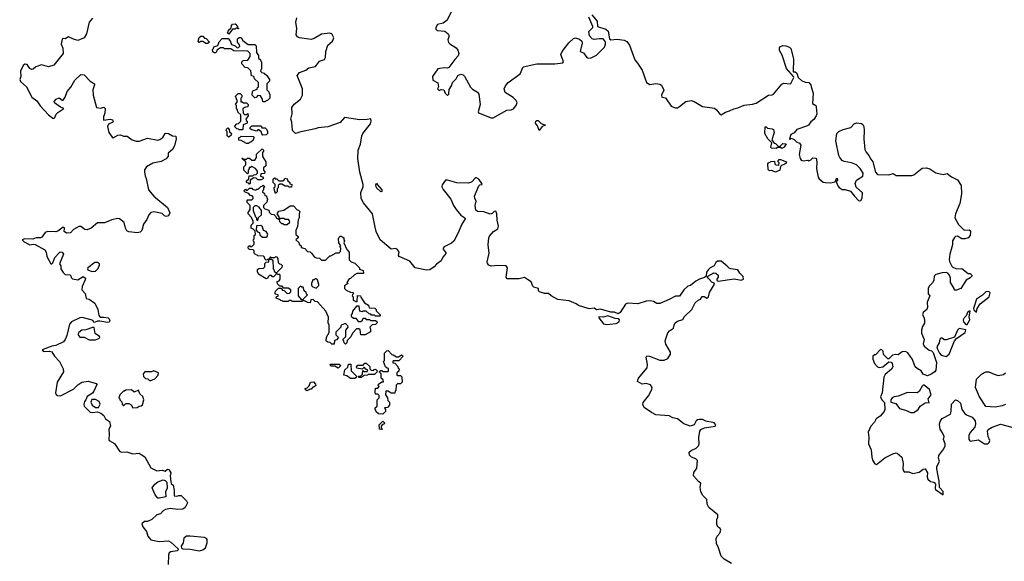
# Model space of a CAD drawing. Extents: x 2106670 to 2323771, y 35271 to 224896.
# Tile 336 of 419: x 2291507 to 2300963, y 135995 to 141200. Entities that reach past the tile are written whole.
import ezdxf

# ---------------------------------------------------------------- set-up
doc = ezdxf.new("R2010")
doc.units = 0

msp = doc.modelspace()

# ---------------------------------------------------------------- linework, layer by layer
at = {"layer": '0CON20XD'}
for points in [[(2292205.4, 141214.6), (2292175.5, 141175), (2292148.5, 141065), (2292125, 141024.4), (2292065, 140998.4), (2292023.6, 141013.6), (2291975, 141033.6), (2291945, 141016), (2291925, 141018.8), (2291915, 141011.9), (2291905.3, 140965), (2291922, 140925), (2291923.2, 140875), (2291835, 140762.5), (2291785, 140747.5), (2291715, 140766), (2291662.9, 140747.1), (2291635, 140722.9), (2291625, 140721.4), (2291605, 140732), (2291578.7, 140768.7), (2291555, 140771.4), (2291539.1, 140760.9), (2291514.4, 140705), (2291518.9, 140655), (2291506.9, 140625), (2291514.4, 140605), (2291573.5, 140555), (2291625, 140454), (2291671.2, 140421.2), (2291705, 140372), (2291785, 140286.7), (2291825, 140253.3), (2291835, 140251.2), (2291845, 140258.8), (2291858, 140292), (2291871.8, 140308.2), (2291930, 140345), (2291897.9, 140357.9), (2291842.3, 140402.3), (2291838.9, 140415), (2291857, 140437), (2291885, 140448.3), (2291915, 140426.7), (2291925, 140425.6), (2291944.6, 140455), (2291961.5, 140508.5), (2291998.9, 140551.1), (2292035, 140618.5), (2292095, 140672.9), (2292125, 140670.8), (2292185, 140609.2), (2292223.9, 140583.9), (2292226.7, 140575), (2292208, 140525), (2292213.1, 140475), (2292245, 140357.5), (2292285, 140350), (2292315, 140359.2), (2292327.8, 140347.8), (2292325, 140302.5), (2292311.1, 140265), (2292312.5, 140235), (2292375, 140242.5), (2292396.6, 140236.6), (2292405.6, 140225), (2292400, 140215), (2292360, 140195), (2292351.4, 140175), (2292364.2, 140115), (2292395, 140070), (2292405, 140066), (2292450.4, 140089.5), (2292473.6, 140093.6), (2292505, 140082), (2292540.3, 140080.3), (2292587.5, 140045), (2292625, 140032), (2292655, 140033.8), (2292735, 140061.2), (2292835, 140043.3), (2292853, 140047), (2292883, 140067), (2292902.5, 140105), (2292910.7, 140109.3), (2292935, 140107.5), (2292975, 140082.5), (2293005, 140080), (2293010, 140055), (2292993.9, 139986.1), (2292975, 139952.5), (2292933, 139917), (2292931.7, 139888.3), (2292915, 139862.5), (2292865, 139837.5), (2292785, 139820), (2292725, 139786.2), (2292704.2, 139755.8), (2292704.2, 139735), (2292710.7, 139700.7), (2292723.1, 139675), (2292744.5, 139564.5), (2292794.3, 139505), (2292926.7, 139395), (2292950, 139345), (2292937.5, 139315), (2292915, 139307.5), (2292897.5, 139315), (2292876.4, 139336.4), (2292795, 139352), (2292765, 139346.2), (2292748, 139325), (2292729.4, 139280.6), (2292694.6, 139235.4), (2292681.4, 139175), (2292665, 139157.5), (2292639.1, 139150.9), (2292555, 139161.1), (2292535, 139171.4), (2292522.2, 139195), (2292511.2, 139251.2), (2292465, 139285.7), (2292445, 139289.2), (2292393, 139277), (2292322.7, 139247.3), (2292255, 139246), (2292192.6, 139197.4), (2292155, 139181.9), (2292133.5, 139183.5), (2292095, 139210.8), (2292075, 139211.2), (2292025, 139182.9), (2291995, 139152.8), (2291955, 139147.3), (2291934.4, 139165), (2291938.8, 139195), (2291925, 139205.8), (2291873.8, 139166.2), (2291855, 139160), (2291774.1, 139165.9), (2291752.5, 139155), (2291719.3, 139110.7), (2291707, 139103), (2291665, 139103.3), (2291631.7, 139091.7), (2291555, 139092.5), (2291530, 139085), (2291550, 139065), (2291605, 139037.5), (2291635, 139043.3), (2291655, 139040), (2291747.7, 138987.7), (2291762.7, 138965), (2291768.1, 138925), (2291805, 138853.3), (2291815, 138852.5), (2291825, 138862.5), (2291844.3, 138915), (2291885, 138960.6), (2291895, 138967.8), (2291915.4, 138965.3), (2291927.5, 138945), (2291890, 138855), (2291901.2, 138835), (2291902.5, 138805), (2291925, 138770), (2291945, 138750), (2291988.3, 138748.3), (2291998.3, 138738.3), (2292001.7, 138721.7), (2292015, 138710), (2292065, 138700), (2292115, 138732.5), (2292140, 138715), (2292135, 138700), (2292107.5, 138635), (2292102.5, 138605), (2292135, 138570), (2292145, 138520), (2292175, 138512.5), (2292227.5, 138475), (2292258.8, 138415), (2292267.7, 138357.7), (2292280.8, 138340.8), (2292315, 138342), (2292355, 138333.3), (2292366.7, 138325), (2292372.5, 138305), (2292365, 138292.5), (2292350.7, 138289.3), (2292275, 138303.3), (2292255, 138303.3), (2292225, 138290), (2292208.3, 138308.3), (2292193.9, 138313.9), (2292108.3, 138338.3), (2292085, 138336.2), (2292004.4, 138295.6), (2291986.2, 138275), (2291958.6, 138165), (2291943.1, 138125), (2291927.5, 138105), (2291855, 138070), (2291815, 138062), (2291723.9, 138026.1), (2291735, 138011.2), (2291793, 138013), (2291815, 138007.5), (2291842.5, 137965), (2291888.8, 137915), (2291925.9, 137845.9), (2291926.7, 137815), (2291866.2, 137715), (2291850, 137615), (2291857, 137597), (2291869.3, 137589.3), (2291900, 137585), (2292025, 137648.8), (2292065, 137690), (2292104.2, 137715.8), (2292165, 137726.2), (2292240, 137705), (2292246.7, 137695), (2292220.4, 137629.5), (2292205, 137610), (2292155, 137577.5), (2292142.5, 137545), (2292129.3, 137530.7), (2292122.5, 137505), (2292127.5, 137485), (2292185, 137426.7), (2292205, 137423.3), (2292255, 137430), (2292285, 137420), (2292316.4, 137396.4), (2292332.5, 137365), (2292368.3, 137338.3), (2292380, 137295), (2292362.5, 137265), (2292367.5, 137215), (2292362.5, 137165), (2292367.5, 137155), (2292416.4, 137126.4), (2292465, 137052.5), (2292485, 137042.5), (2292535, 137046.7), (2292595, 137026.7), (2292655, 137032.5), (2292675, 137022.5), (2292708.3, 136998.3), (2292765, 136892.5), (2292823.6, 136863.6), (2292875, 136870), (2292905, 136860), (2292925, 136880), (2292938.3, 136878.3), (2292957.5, 136845), (2292952.5, 136815), (2292958.3, 136758.3), (2292963, 136743), (2292980, 136725), (2292990, 136675), (2292990, 136625), (2293015, 136620), (2293035, 136627.5), (2293057, 136627), (2293110, 136575), (2293117, 136557), (2293095, 136512.5), (2293073.9, 136496.1), (2293025, 136491.2), (2292955, 136502.5), (2292908.3, 136491.7), (2292885, 136480), (2292858.3, 136451.7), (2292825, 136440), (2292775, 136397.5), (2292735, 136377.5), (2292705, 136377.5), (2292680, 136355), (2292690, 136325), (2292725, 136280), (2292737.5, 136235), (2292765, 136200), (2292846.4, 136186.4), (2292935, 136190), (2292958.3, 136178.3), (2293030, 136115), (2293030, 136105), (2293020, 136095), (2292960, 136085), (2292943.3, 136075), (2292936.2, 136055), (2292933.3, 135965)], [(2294168.3, 140108.3), (2294155, 140107.5), (2294126.4, 140136.4), (2294121.4, 140215), (2294111.2, 140245), (2294124.5, 140294.4), (2294120, 140355), (2294142, 140388), (2294204.2, 140435), (2294221.4, 140475), (2294224.2, 140535), (2294172.5, 140665), (2294195, 140693.3), (2294255, 140716.2), (2294285, 140738.1), (2294349.1, 140750.9), (2294385, 140801.2), (2294435, 140816.7), (2294444, 140835), (2294446, 140895), (2294466.2, 140955), (2294510.8, 140995), (2294522.5, 141025), (2294505, 141063.3), (2294485, 141071.4), (2294405, 141060.9), (2294335, 141019.6), (2294305, 141011.1), (2294195, 141024.3), (2294175, 141034.2), (2294162, 141055), (2294167.1, 141115), (2294158.6, 141175), (2294169.2, 141219.2)], [(2295651.4, 141275), (2295612, 141195), (2295575, 141166.7), (2295520, 141155), (2295503.3, 141125), (2295505, 141110), (2295515, 141097.5), (2295589.3, 141089.3), (2295622.5, 141065), (2295630, 141045), (2295620, 141005), (2295625, 140980), (2295637, 140967), (2295699.7, 140929.7), (2295715.6, 140905.6), (2295724, 140875), (2295718.6, 140851.4), (2295685, 140816.7), (2295629.3, 140740.7), (2295615, 140732.5), (2295585, 140736.7), (2295523.9, 140726.1), (2295472.5, 140655), (2295475, 140620), (2295521.7, 140591.7), (2295530, 140555), (2295520, 140535), (2295535, 140520), (2295555, 140530), (2295580, 140525), (2295593, 140493), (2295615, 140470), (2295628, 140485), (2295630.7, 140529.3), (2295655.5, 140565), (2295663.3, 140596.7), (2295698.3, 140631.7), (2295715.5, 140664.5), (2295745, 140675.6), (2295765, 140670.6), (2295778, 140658), (2295835, 140552.9), (2295855, 140531.4), (2295903.4, 140503.4), (2295915.8, 140485), (2295930.8, 140385), (2295911.2, 140315), (2295914, 140304), (2296035, 140256.7), (2296055, 140258), (2296185, 140331.2), (2296226.1, 140333.9), (2296248.3, 140341.7), (2296276.1, 140373.9), (2296283.3, 140405), (2296273.3, 140425), (2296245, 140452.5), (2296170.7, 140500.7), (2296161.2, 140535), (2296174, 140565), (2296198.6, 140595), (2296315, 140680), (2296342.1, 140747.9), (2296473.6, 140776.4), (2296645, 140776.7), (2296722.5, 140785), (2296729.2, 140795), (2296727.1, 140805), (2296704.4, 140865), (2296716.2, 140893.8), (2296782.4, 140977.6), (2296825, 141020), (2296845, 141026.9), (2296882.8, 141012.8), (2296904.6, 140994.6), (2296908.8, 140975), (2296888.6, 140895), (2296920.4, 140880.4), (2296953.5, 140835), (2296965, 140828.9), (2296995, 140832), (2297045, 140860), (2297122.5, 140935), (2297132.5, 140965), (2297131.7, 140981.7), (2297127, 140997), (2297110, 141015), (2297075, 141017.5), (2297025, 141010), (2297005, 141016.7), (2296980, 141045), (2296972.5, 141085), (2297010, 141125), (2297012.5, 141135), (2296973.9, 141223.9)], [(2297001.2, 141245), (2297053.1, 141185), (2297057.5, 141135), (2297137.7, 141107.7), (2297158.3, 141088.3), (2297170, 141015), (2297185, 141007.5), (2297245, 141011.2), (2297313.6, 141003.6), (2297339.3, 140989.3), (2297363.9, 140953.9), (2297414.3, 140815), (2297440.5, 140780.5), (2297485.7, 140715.7), (2297526, 140595), (2297557.6, 140577.6), (2297615, 140586.4), (2297655, 140580.6), (2297671.7, 140571.7), (2297691.7, 140521.7), (2297672.1, 140475), (2297675, 140456.2), (2297707.7, 140447.6), (2297765, 140368.8), (2297801.7, 140351.7), (2297825, 140354.2), (2297845, 140364.2), (2297903.8, 140415), (2297955, 140422.5), (2297985, 140412.7), (2298065, 140365.5), (2298178.6, 140348.5), (2298198.6, 140335), (2298235, 140290), (2298245, 140286.7), (2298285, 140312), (2298325, 140322.5), (2298365, 140344), (2298405, 140353.1), (2298465, 140379.1), (2298545, 140388.2), (2298580.8, 140399.2), (2298699.5, 140475), (2298735, 140478.9), (2298745, 140485.2), (2298825, 140581.2), (2298845, 140590), (2298905, 140582.5), (2298913, 140587), (2298942.5, 140645), (2298940, 140655), (2298870.2, 140730.2), (2298828.1, 140858.1), (2298804.5, 140905), (2298805, 140928), (2298815, 140940.8), (2298835, 140950.6), (2298865, 140950), (2298900, 140935), (2298913, 140923), (2298937.7, 140825), (2298935, 140700), (2298955, 140697.5), (2298970, 140685), (2298982.5, 140645), (2299014.2, 140614.2), (2299050.3, 140600.3), (2299085.4, 140595.4), (2299105.5, 140575), (2299106.7, 140555), (2299126.9, 140495), (2299122.5, 140395), (2299152.5, 140375), (2299157.7, 140357.7), (2299162.5, 140295), (2299157.5, 140275), (2299135, 140240), (2299105, 140216.7), (2299082.6, 140187.4), (2299064.5, 140175.6), (2298970, 140145), (2298945, 140111.2), (2298912.5, 140095), (2298900, 140055), (2298905, 140050), (2298915, 140060), (2298945, 140048.6), (2298966.4, 140026.4), (2298995, 140012.7), (2299007.9, 139995), (2298992.5, 139905), (2299002, 139865), (2299011.2, 139851.2), (2299035.9, 139844.1), (2299075, 139850), (2299085, 139842.5), (2299105, 139852.5), (2299125, 139872.5), (2299155, 139867.5), (2299161.2, 139835), (2299158, 139765), (2299176.2, 139685), (2299185, 139671.2), (2299225, 139640), (2299245, 139633.8), (2299295, 139633.3), (2299338.3, 139641.7), (2299350, 139675), (2299358.3, 139678.3), (2299360, 139655), (2299351.7, 139648.3), (2299350, 139635), (2299363, 139603), (2299377, 139587), (2299405, 139567.5), (2299435, 139567.5), (2299485, 139553.3), (2299525, 139502.5), (2299563.6, 139463.6), (2299575, 139460), (2299586.4, 139463.6), (2299597.5, 139485), (2299600, 139535), (2299541.7, 139591.7), (2299530, 139625), (2299545, 139656.7), (2299603.3, 139695), (2299608, 139725), (2299580.3, 139770.3), (2299542, 139805), (2299495, 139823.1), (2299425, 139836.2), (2299405, 139846.7), (2299384.2, 139875), (2299374.2, 139895), (2299345.6, 140035), (2299354.3, 140105), (2299375, 140125.6), (2299415, 140144.3), (2299487.7, 140162.3), (2299522.3, 140197.7), (2299545, 140210), (2299592.3, 140202.3), (2299605, 140193.3), (2299614.2, 140174.2), (2299618.1, 140135), (2299613.1, 140055), (2299622.8, 139952.8), (2299635.5, 139925.5), (2299663.6, 139893.6), (2299680.3, 139860.3), (2299701.2, 139835), (2299726.2, 139735), (2299745, 139711.2), (2299855, 139710), (2299895, 139722.5), (2299923.8, 139703.8), (2300075, 139701.4), (2300095, 139707.5), (2300175, 139773.8), (2300215, 139775.8), (2300247.7, 139767.7), (2300305, 139727.5), (2300375, 139711.2), (2300415, 139723.3), (2300455, 139690), (2300515, 139660), (2300548, 139605), (2300553.3, 139525), (2300536.2, 139435), (2300495, 139332.5), (2300486.4, 139296.4), (2300521.7, 139231.7), (2300550, 139205), (2300578.3, 139178.3), (2300625, 139180), (2300632.5, 139175), (2300638.8, 139165), (2300636.2, 139125), (2300615, 139103.3), (2300585, 139092.5), (2300555, 139092.5), (2300515, 139120), (2300495, 139117.5), (2300485, 139107.5), (2300464, 139075), (2300464.2, 139035.8), (2300440, 138945), (2300433.8, 138895), (2300437, 138877), (2300463.3, 138823.3), (2300505, 138806.7), (2300555, 138807.5), (2300615, 138760), (2300635, 138760), (2300650, 138745), (2300650, 138735), (2300635, 138717.5), (2300596, 138695), (2300545, 138616.7), (2300505, 138600), (2300485, 138600), (2300482.5, 138615), (2300447.5, 138675), (2300447.5, 138715), (2300437.5, 138745), (2300420, 138765), (2300405, 138770), (2300365, 138767.5), (2300305, 138750), (2300290, 138735), (2300287.5, 138695), (2300277.5, 138675), (2300241.7, 138638.3), (2300233.3, 138615), (2300232.5, 138565), (2300247.5, 138545), (2300223.3, 138485), (2300226.1, 138433.9), (2300217.5, 138415), (2300184.2, 138385.8), (2300178.8, 138365), (2300192.5, 138335), (2300197.5, 138305), (2300197, 138283), (2300178.3, 138251.7), (2300167.5, 138215), (2300168.3, 138188.3), (2300193.3, 138125), (2300183.6, 138083.6), (2300193.6, 138063.6), (2300240, 138025), (2300265, 138017.5), (2300280.7, 138000.7), (2300313.3, 137905), (2300306.9, 137833.1), (2300295, 137815.6), (2300261.7, 137791.7)], [(2293515, 141060), (2293500, 141075), (2293508.3, 141081.7), (2293511.7, 141098.3), (2293538.3, 141121.7), (2293540, 141145), (2293551.7, 141158.3), (2293575, 141160), (2293600, 141135), (2293600, 141120), (2293608.3, 141118.3), (2293608.3, 141111.7), (2293601.7, 141111.7), (2293600, 141120), (2293585, 141120), (2293575, 141110), (2293551.7, 141108.3), (2293515, 141060)], [(2293315, 140970), (2293295, 140970), (2293265, 140990), (2293245, 140990), (2293231.7, 140981.7), (2293220, 140995), (2293231.7, 141028.3), (2293245, 141040), (2293265, 141040), (2293281.7, 141021.7), (2293298.3, 141018.3), (2293330, 140985), (2293315, 140970)], [(2293865, 140410), (2293841.7, 140411.7), (2293840, 140435), (2293818.3, 140468.3), (2293795, 140470), (2293778.3, 140451.7), (2293765, 140450), (2293740, 140475), (2293741.7, 140508.3), (2293751.7, 140518.3), (2293788.3, 140531.7), (2293791.7, 140548.3), (2293800, 140555), (2293800, 140595), (2293761.7, 140631.7), (2293758.3, 140648.3), (2293748.3, 140658.3), (2293731.7, 140661.7), (2293728.3, 140708.3), (2293698.3, 140738.3), (2293671.7, 140741.7), (2293640, 140775), (2293640, 140795), (2293651.7, 140808.3), (2293698.3, 140811.7), (2293720, 140845), (2293720, 140875), (2293698.3, 140898.3), (2293565, 140900), (2293535, 140920), (2293475, 140920), (2293465, 140930), (2293435, 140930), (2293401.7, 140908.3), (2293398.3, 140891.7), (2293388.3, 140881.7), (2293375, 140880), (2293361.7, 140891.7), (2293360, 140915), (2293368.3, 140921.7), (2293371.7, 140938.3), (2293408.3, 140951.7), (2293421.7, 140988.3), (2293451.7, 141018.3), (2293508.3, 141018.3), (2293528.3, 140998.3), (2293541.7, 140961.7), (2293575, 140950), (2293595, 140930), (2293608.3, 140931.7), (2293620, 140945), (2293618.3, 140958.3), (2293600, 140985), (2293600, 141015), (2293615, 141030), (2293635, 141030), (2293650, 141000), (2293701.7, 140961.7), (2293765, 140960), (2293778.3, 140948.3), (2293780, 140885), (2293800, 140855), (2293801.7, 140831.7), (2293820, 140815), (2293821.7, 140801.7), (2293830, 140795), (2293830, 140725), (2293821.7, 140718.3), (2293820, 140705), (2293831.7, 140691.7), (2293855, 140687.5), (2293880, 140665), (2293907.5, 140625), (2293905, 140610), (2293880, 140585), (2293880, 140525), (2293900, 140505), (2293901.7, 140491.7), (2293910, 140485), (2293910, 140445), (2293888.3, 140421.7), (2293875, 140420), (2293865, 140410)], [(2293645, 140140), (2293615, 140140), (2293608.3, 140148.3), (2293591.7, 140151.7), (2293570, 140175), (2293591.7, 140198.3), (2293608.3, 140201.7), (2293630, 140225), (2293630, 140285), (2293601.7, 140311.7), (2293600, 140335), (2293590, 140345), (2293590, 140375), (2293580, 140385), (2293600, 140415), (2293580, 140465), (2293605, 140490), (2293625, 140490), (2293640, 140475), (2293640, 140455), (2293630, 140445), (2293631.7, 140411.7), (2293645, 140410), (2293655, 140400), (2293685, 140400), (2293700, 140385), (2293698.3, 140361.7), (2293675, 140360), (2293650, 140345), (2293651.7, 140301.7), (2293665, 140290), (2293685, 140290), (2293698.3, 140298.3), (2293700, 140275), (2293680, 140245), (2293681.7, 140231.7), (2293690, 140225), (2293690, 140205), (2293651.7, 140188.3), (2293650, 140145), (2293645, 140140)], [(2298343.9, 135973.9), (2298273.9, 136013.9), (2298242.5, 136045), (2298217.5, 136125), (2298197.5, 136165), (2298196.7, 136215), (2298203.9, 136236.1), (2298232.5, 136265), (2298240, 136295), (2298235, 136310), (2298213.6, 136323.6), (2298202.5, 136345), (2298202.5, 136395), (2298211.7, 136418.3), (2298211.7, 136441.7), (2298125, 136513.3), (2298110, 136545), (2298105, 136590), (2298065, 136630), (2298047.5, 136665), (2298042.5, 136705), (2298047, 136747), (2298025, 136762.5), (2297977.5, 136815), (2297982.3, 136847.7), (2298009.3, 136890.7), (2298017.5, 136965), (2298000.7, 136980.7), (2297960, 136995), (2297940, 137015), (2297937.5, 137045), (2297955, 137060), (2298005, 137083.3), (2298026.7, 137105), (2298033.3, 137125), (2298029.2, 137185), (2298039.2, 137245), (2298048.8, 137261.2), (2298085, 137278), (2298185, 137293.3), (2298192.5, 137305), (2298177.5, 137325), (2298165, 137330), (2298095, 137341.2), (2298065, 137356.2), (2298035, 137358.8), (2298015, 137353.3), (2298005, 137343.3), (2297983.3, 137305), (2297945, 137293.8), (2297885, 137316), (2297823.9, 137363.9), (2297780, 137375), (2297745, 137392.5), (2297615, 137403.3), (2297575, 137423.8), (2297505, 137472.5), (2297491.7, 137501.7), (2297495, 137520), (2297546.1, 137583.9), (2297577.5, 137645), (2297580, 137665), (2297565, 137690), (2297525, 137702.5), (2297485, 137697.5), (2297441.7, 137721.7), (2297442.5, 137735), (2297451.2, 137755), (2297532.2, 137855), (2297536.9, 137885), (2297523.8, 137955), (2297531.2, 137968.8), (2297555, 137966.2), (2297655, 137927.1), (2297695, 137929.2), (2297732.5, 137945), (2297756.2, 137985), (2297756.7, 138005), (2297712.1, 138082.1), (2297706.2, 138115), (2297730.3, 138189.7), (2297748.9, 138211.1), (2297787.5, 138235), (2297791.2, 138265), (2297801.2, 138285), (2297825, 138303.3), (2297875, 138320), (2297893, 138347), (2297963.3, 138415), (2297995, 138480), (2298023.3, 138505), (2298045.8, 138514.2), (2298061.8, 138538.2), (2298080, 138540), (2298105, 138523.3), (2298123.6, 138536.4), (2298132, 138578), (2298178.3, 138658.3), (2298176.7, 138666.7), (2298155, 138676.2), (2298121.7, 138711.7), (2298112.5, 138725), (2298116.7, 138735), (2298173.6, 138766.4), (2298191.2, 138765), (2298215.7, 138745), (2298215.8, 138724.2), (2298202.5, 138705), (2298203.6, 138693.6), (2298215, 138687.5), (2298368.3, 138708.3), (2298435, 138696.7), (2298457.5, 138705), (2298455, 138732.5), (2298422.7, 138762.7), (2298405, 138797.5), (2298335.9, 138805.9), (2298321.2, 138811.2), (2298300.8, 138830.8), (2298245, 138880), (2298210, 138880), (2298194.2, 138865.8), (2298176.7, 138835), (2298137.5, 138815), (2298121.2, 138798.8), (2298103.8, 138775), (2298100, 138735), (2298085, 138723.3), (2298035, 138707.5), (2298001.7, 138688.3), (2297950, 138645), (2297925, 138640), (2297885, 138602.5), (2297845, 138542.5), (2297805, 138542.5), (2297745, 138510), (2297655, 138472.5), (2297625, 138472.5), (2297595, 138490), (2297565, 138496.7), (2297525, 138493.3), (2297445, 138470), (2297345, 138476.7), (2297324.1, 138465.9), (2297273.6, 138386.4), (2297255, 138374), (2297219.7, 138389.7), (2297185, 138388), (2297085, 138417.5), (2297045, 138410), (2297025, 138426.7), (2296975, 138420), (2296875, 138453.8), (2296850.7, 138470.7), (2296785, 138497.5), (2296675, 138510), (2296610, 138545), (2296585, 138567.5), (2296547, 138567), (2296500, 138585), (2296490, 138595), (2296490, 138615), (2296445, 138630), (2296435, 138640), (2296419.3, 138679.3), (2296383.6, 138703.6), (2296355, 138722.5), (2296305, 138710), (2296188.3, 138708.3), (2296177.5, 138725), (2296191.2, 138815), (2296177.5, 138835), (2296095, 138837.5), (2296035, 138832), (2296011.2, 138841.2), (2295998.3, 138858.3), (2295996.4, 138873.6), (2296014.2, 138955), (2296006, 139035), (2296013.3, 139105), (2296019.3, 139120.7), (2296056.1, 139163.9), (2296099.3, 139190.7), (2296106.7, 139215), (2296093.9, 139273.9), (2296090, 139335), (2296080, 139360), (2296065, 139357.5), (2296043.6, 139336.4), (2296025, 139331.2), (2295965, 139353.8), (2295905, 139356.7), (2295888.3, 139368.3), (2295881.2, 139415), (2295890.8, 139455), (2295876.9, 139485), (2295875.6, 139505), (2295915, 139603.8), (2295925, 139612), (2295947.5, 139615), (2295946.2, 139625), (2295915, 139667.5), (2295895, 139680), (2295885, 139678.8), (2295845, 139638.8), (2295815, 139629.2), (2295705, 139632), (2295615, 139658.8), (2295595, 139656.2), (2295563.9, 139613.9), (2295561.2, 139595), (2295575, 139567.5), (2295648.8, 139475), (2295674.2, 139415), (2295698.6, 139375), (2295745, 139320.8), (2295781.2, 139295), (2295784, 139285), (2295754, 139236), (2295714.6, 139145), (2295675, 139072.9), (2295655, 139051.1), (2295583.6, 139016.4), (2295573.3, 139005), (2295573.3, 138995), (2295601.2, 138955), (2295572, 138918), (2295555, 138883.3), (2295508.3, 138851.7), (2295486.8, 138823.2), (2295445, 138796), (2295415, 138792.9), (2295305, 138816.7), (2295255, 138880), (2295150, 138925), (2295146.2, 138935), (2295151.1, 138965), (2295135, 138990), (2295115, 139000.8), (2295075, 138994), (2294968, 139085), (2294930, 139165), (2294922, 139205), (2294895, 139332.5), (2294809.6, 139439.5), (2294785, 139480), (2294781.7, 139538.3), (2294806.2, 139595), (2294806.2, 139615), (2294774.1, 139734.1), (2294754.4, 139865.6), (2294757.1, 139945), (2294780, 140005), (2294792, 140085), (2294801.4, 140105), (2294875, 140197.5), (2294883.3, 140225), (2294878.3, 140248.3), (2294845, 140240.8), (2294775, 140238), (2294625, 140258.8), (2294585, 140210.8), (2294465, 140170), (2294375, 140162), (2294345, 140150.8), (2294195, 140120), (2294168.3, 140108.3)], [(2293515, 140070), (2293500, 140085), (2293500, 140125), (2293490, 140135), (2293491.7, 140148.3), (2293505, 140160), (2293520, 140145), (2293521.7, 140121.7), (2293540, 140105), (2293538.3, 140091.7), (2293515, 140070)], [(2293841.7, 140091.7), (2293831.7, 140101.7), (2293828.3, 140118.3), (2293805, 140140), (2293795, 140140), (2293785, 140130), (2293735, 140140), (2293721.7, 140151.7), (2293720, 140165), (2293735, 140180), (2293825, 140180), (2293831.7, 140161.7), (2293865, 140160), (2293877, 140147), (2293886.7, 140125), (2293887.5, 140105), (2293875, 140092.5), (2293841.7, 140091.7)], [(2296495, 140136), (2296478.7, 140178.7), (2296460, 140205), (2296464.3, 140225), (2296475, 140232), (2296485, 140231.2), (2296515, 140201.2), (2296556.7, 140185), (2296525, 140174.2), (2296495, 140136)], [(2298773, 139963), (2298723.6, 139963.6), (2298720, 139975), (2298730, 140015), (2298692.5, 140055), (2298663.3, 140105), (2298665, 140170), (2298675, 140170), (2298688.3, 140158.3), (2298735, 140152.5), (2298747.5, 140145), (2298752.5, 140115), (2298730, 140045), (2298751.7, 140011.7), (2298765, 140010), (2298795, 139980), (2298808.3, 139981.7), (2298835, 140010), (2298868.3, 140008.3), (2298847.5, 139975), (2298825, 139963.3), (2298815, 139970), (2298785, 139970), (2298773, 139963)], [(2293705, 140010), (2293685, 140010), (2293635, 140040), (2293611.7, 140041.7), (2293611.7, 140068.3), (2293625, 140070), (2293635, 140080), (2293748.3, 140078.3), (2293760, 140065), (2293751.7, 140058.3), (2293748.3, 140041.7), (2293728.3, 140021.7), (2293715, 140020), (2293705, 140010)], [(2293715, 139620), (2293708.3, 139628.3), (2293691.7, 139631.7), (2293681.7, 139648.3), (2293708.3, 139671.7), (2293711.7, 139698.3), (2293745, 139700), (2293755, 139710), (2293778.3, 139711.7), (2293790, 139725), (2293790, 139745), (2293770, 139770), (2293735, 139790), (2293725, 139780), (2293711.7, 139778.3), (2293710, 139765), (2293700, 139755), (2293700, 139725), (2293695, 139720), (2293660, 139755), (2293660, 139785), (2293680, 139805), (2293680, 139835), (2293640, 139865), (2293645, 139870), (2293650, 139860), (2293685, 139860), (2293695, 139870), (2293715, 139870), (2293735, 139850), (2293765, 139850), (2293780, 139875), (2293781.7, 139908.3), (2293835, 139960), (2293850, 139945), (2293850, 139935), (2293840, 139925), (2293840, 139885), (2293870, 139835), (2293870, 139795), (2293850, 139775), (2293850, 139755), (2293860, 139745), (2293858.3, 139721.7), (2293821.7, 139718.3), (2293820, 139695), (2293838.3, 139688.3), (2293850, 139675), (2293825, 139660), (2293795, 139660), (2293778.3, 139678.3), (2293755, 139680), (2293721.7, 139658.3), (2293720, 139625), (2293715, 139620)], [(2298765, 139733.3), (2298729.3, 139749.3), (2298708.3, 139748.3), (2298695, 139760), (2298692.5, 139815), (2298700, 139825), (2298725, 139837.5), (2298755, 139840), (2298760, 139815), (2298770, 139805), (2298797.5, 139802.5), (2298800, 139825), (2298790, 139835), (2298790, 139845), (2298800, 139855), (2298815, 139856.7), (2298870, 139835), (2298868.3, 139821.7), (2298855, 139810), (2298821.7, 139798.3), (2298812.5, 139787.5), (2298807.5, 139755), (2298765, 139733.3)], [(2293965, 139530), (2293950, 139575), (2293951.7, 139588.3), (2293960, 139595), (2293960, 139615), (2293940, 139635), (2293941.7, 139668.3), (2293955, 139680), (2293961.7, 139671.7), (2293975, 139670), (2293995, 139650), (2294035, 139650), (2294048.3, 139661.7), (2294051.7, 139678.3), (2294075, 139670), (2294081.7, 139651.7), (2294100, 139635), (2294101.7, 139621.7), (2294120, 139615), (2294118.3, 139591.7), (2294095, 139590), (2294085, 139600), (2294055, 139600), (2294025, 139620), (2294005, 139620), (2293990, 139605), (2293990, 139585), (2293980, 139575), (2293980, 139545), (2293965, 139530)], [(2294635, 138080), (2294623, 138093), (2294620, 138115), (2294610, 138125), (2294640, 138155), (2294640, 138215), (2294660, 138245), (2294658.3, 138258.3), (2294635, 138280), (2294601.7, 138268.3), (2294591.7, 138258.3), (2294590, 138245), (2294541.7, 138198.3), (2294541.7, 138171.7), (2294570, 138145), (2294548.3, 138121.7), (2294531.7, 138118.3), (2294528.3, 138081.7), (2294505, 138080), (2294488.3, 138098.3), (2294465, 138100), (2294450, 138115), (2294455, 138150), (2294480, 138195), (2294480, 138265), (2294470, 138285), (2294471.7, 138341.7), (2294448.3, 138398.3), (2294368.3, 138488.3), (2294345, 138490), (2294325, 138510), (2294301.7, 138508.3), (2294295, 138480), (2294273, 138483), (2294235, 138500), (2294215, 138492.5), (2294165, 138490), (2294125, 138490), (2294115, 138500), (2294095, 138500), (2294085, 138490), (2294035, 138490), (2294028.3, 138498.3), (2294015, 138500), (2294008.3, 138508.3), (2293970, 138525), (2293971.7, 138538.3), (2293988.3, 138541.7), (2293990, 138555), (2293961.7, 138561.7), (2293960, 138575), (2293965, 138590), (2293991.7, 138618.3), (2294018.3, 138618.3), (2294031.7, 138601.7), (2294048.3, 138598.3), (2294075, 138570), (2294098.3, 138571.7), (2294110, 138585), (2294110, 138605), (2294085, 138620), (2294045, 138620), (2294028.3, 138638.3), (2294005, 138640), (2293981.7, 138661.7), (2293980, 138685), (2293998.3, 138691.7), (2294010, 138705), (2294010, 138745), (2294005, 138750), (2293985, 138750), (2293975, 138760), (2293945, 138730), (2293935, 138730), (2293925, 138740), (2293905, 138740), (2293891.7, 138728.3), (2293888.3, 138711.7), (2293875, 138710), (2293800, 138755), (2293798.3, 138768.3), (2293790, 138775), (2293791.7, 138798.3), (2293805, 138810), (2293848.3, 138811.7), (2293860, 138825), (2293861.7, 138858.3), (2293875, 138870), (2293898.3, 138871.7), (2293900, 138900), (2293875, 138890), (2293861.7, 138901.7), (2293858.3, 138918.3), (2293848.3, 138928.3), (2293795, 138930), (2293788.3, 138938.3), (2293771.7, 138941.7), (2293760, 138955), (2293758.3, 138978.3), (2293748.3, 138988.3), (2293715, 138990), (2293700, 139005), (2293701.7, 139018.3), (2293715, 139030), (2293721.7, 139021.7), (2293735, 139020), (2293758.3, 139041.7), (2293760, 139065), (2293751.7, 139071.7), (2293750, 139085), (2293760, 139095), (2293760, 139125), (2293770, 139135), (2293768.3, 139168.3), (2293748.3, 139188.3), (2293730, 139195), (2293730, 139225), (2293750, 139245), (2293750, 139265), (2293731.7, 139298.3), (2293700, 139335), (2293701.7, 139348.3), (2293720, 139375), (2293720, 139415), (2293693, 139443), (2293690, 139465), (2293695, 139470), (2293735, 139470), (2293748.3, 139481.7), (2293750, 139495), (2293738.3, 139508.3), (2293721.7, 139511.7), (2293708.3, 139528.3), (2293671.7, 139541.7), (2293660, 139555), (2293675, 139570), (2293681.7, 139561.7), (2293695, 139560), (2293715, 139580), (2293735, 139580), (2293741.7, 139571.7), (2293775, 139560), (2293785, 139570), (2293798.3, 139571.7), (2293821.7, 139598.3), (2293835, 139600), (2293845, 139610), (2293860, 139595), (2293850, 139585), (2293850, 139565), (2293841.7, 139558.3), (2293840, 139545), (2293858.3, 139528.3), (2293861.7, 139511.7), (2293878.3, 139508.3), (2293880, 139485), (2293887.5, 139475), (2293880, 139445), (2293850, 139415), (2293850, 139395), (2293861.7, 139381.7), (2293898.3, 139368.3), (2293901.7, 139351.7), (2293921.7, 139331.7), (2293948.3, 139328.3), (2293968.3, 139308.3), (2293971.7, 139291.7), (2294000, 139280), (2294000, 139305), (2293980, 139335), (2293995, 139360), (2294045, 139370), (2294105, 139410), (2294135, 139410), (2294171.7, 139371.7), (2294185, 139370), (2294197, 139357), (2294190, 139335), (2294190, 139295), (2294180, 139275), (2294176.4, 139213.6), (2294160, 139175), (2294160, 139135), (2294180, 139115), (2294180, 139105), (2294160, 139085), (2294188.3, 139058.3), (2294191.7, 139041.7), (2294210, 139025), (2294211.7, 139011.7), (2294245, 139000), (2294271.7, 138971.7), (2294295, 138967.5), (2294313, 138953), (2294335, 138920), (2294355, 138910), (2294387, 138907), (2294405, 138890), (2294445, 138890), (2294485, 138930), (2294495, 138930), (2294545, 138960), (2294575, 138960), (2294588.3, 138971.7), (2294590, 139005), (2294582.5, 139015), (2294590, 139025), (2294572.5, 139055), (2294570, 139095), (2294575, 139110), (2294585, 139120), (2294595, 139120), (2294620, 139105), (2294620, 139085), (2294627.5, 139075), (2294620, 139055), (2294650, 138990), (2294670, 138965), (2294671.7, 138891.7), (2294691.7, 138871.7), (2294725, 138860), (2294740, 138845), (2294770, 138815), (2294771.7, 138801.7), (2294805, 138790), (2294810, 138765), (2294805, 138760), (2294745, 138760), (2294721.7, 138748.3), (2294685, 138712.5), (2294671.7, 138708.3), (2294650, 138675), (2294657, 138667), (2294655, 138660), (2294627.5, 138642.5), (2294627.5, 138615), (2294641.7, 138601.7), (2294685, 138580), (2294708.3, 138578.3), (2294710, 138565), (2294701.7, 138558.3), (2294700, 138545), (2294710, 138535), (2294710, 138505), (2294715, 138500), (2294735, 138490), (2294748.3, 138491.7), (2294751.7, 138548.3), (2294780, 138545), (2294781.7, 138531.7), (2294820, 138480), (2294857.5, 138455), (2294861.7, 138431.7), (2294918.3, 138428.3), (2294930, 138415), (2294931.7, 138401.7), (2294970, 138365), (2294970, 138355), (2294965, 138350), (2294925, 138350), (2294915, 138360), (2294885, 138360), (2294878.3, 138368.3), (2294861.7, 138371.7), (2294835, 138400), (2294805, 138400), (2294795, 138392.5), (2294775, 138400), (2294768.3, 138448.3), (2294741.7, 138448.3), (2294701.7, 138398.3), (2294700, 138375), (2294690, 138365), (2294691.7, 138351.7), (2294711.7, 138331.7), (2294735, 138330), (2294758.3, 138298.3), (2294781.7, 138298.3), (2294798.3, 138311.7), (2294805, 138330), (2294825, 138330), (2294835, 138320), (2294865, 138320), (2294875, 138310), (2294925, 138310), (2294938.3, 138298.3), (2294940, 138285), (2294925, 138270), (2294891.7, 138268.3), (2294870, 138245), (2294877.5, 138225), (2294875, 138200), (2294825, 138172.5), (2294781.7, 138171.7), (2294778.3, 138218.3), (2294765, 138230), (2294741.7, 138228.3), (2294701.7, 138188.3), (2294688.3, 138151.7), (2294651.7, 138118.3), (2294650, 138095), (2294635, 138080)], [(2294975, 139545.8), (2294934.6, 139585), (2294927.3, 139612.7), (2294935, 139630), (2294942.2, 139612.2), (2294985.5, 139565), (2294985, 139547.5), (2294975, 139545.8)], [(2293795, 139270), (2293801.7, 139298.3), (2293830, 139325), (2293830, 139365), (2293808.3, 139398.3), (2293785, 139410), (2293765, 139410), (2293750, 139395), (2293750, 139365), (2293770, 139305), (2293780, 139295), (2293780, 139275), (2293795, 139270)], [(2293838.3, 139108.3), (2293875, 139110), (2293884, 139116), (2293888.8, 139138.8), (2293873.6, 139163.6), (2293850, 139175), (2293840, 139210), (2293821.7, 139221.7), (2293781.7, 139218.3), (2293778.3, 139178.3), (2293791.7, 139161.7), (2293810, 139155), (2293811.7, 139131.7), (2293838.3, 139108.3)], [(2294075, 139230), (2294100, 139255), (2294098.3, 139268.3), (2294088.3, 139278.3), (2294055, 139280), (2294045, 139290), (2294015, 139290), (2294000, 139280), (2294001.7, 139261.7), (2294021.7, 139241.7), (2294035, 139240), (2294045, 139230), (2294075, 139230)], [(2293975, 138770), (2294028.3, 138821.7), (2294030, 138835), (2294018.3, 138848.3), (2294005, 138850), (2293991.7, 138861.7), (2293990, 138905), (2293978.3, 138918.3), (2293965, 138920), (2293955, 138910), (2293925, 138910), (2293915, 138920), (2293900, 138900), (2293925, 138900), (2293938.3, 138888.3), (2293940, 138805), (2293948.3, 138798.3), (2293951.7, 138781.7), (2293961.7, 138771.7), (2293975, 138770)], [(2292198.8, 138778.8), (2292235, 138784.2), (2292260.4, 138809.6), (2292274.4, 138845), (2292272.9, 138855), (2292255, 138867.8), (2292230, 138865), (2292162.5, 138815), (2292157.5, 138805), (2292160, 138795), (2292198.8, 138778.8)], [(2294225, 138510), (2294270, 138555), (2294261.7, 138561.7), (2294258.3, 138578.3), (2294240, 138595), (2294228.3, 138628.3), (2294215, 138630), (2294205, 138640), (2294180, 138615), (2294180, 138545), (2294211.7, 138511.7), (2294225, 138510)], [(2294355, 138620), (2294380, 138645), (2294380, 138655), (2294368.3, 138698.3), (2294358.3, 138708.3), (2294345, 138710), (2294335, 138700), (2294321.7, 138698.3), (2294310, 138665), (2294310, 138645), (2294321.7, 138631.7), (2294355, 138620)], [(2300695, 138390), (2300703.3, 138425), (2300730, 138470), (2300818.8, 138535), (2300826.2, 138575), (2300816.1, 138586.1), (2300785, 138583.3), (2300755, 138553.3), (2300695, 138512.5), (2300666.7, 138425), (2300670.7, 138410.7), (2300695, 138390)], [(2297145, 138270), (2297175, 138274.2), (2297235, 138281.2), (2297263.3, 138295), (2297266, 138315), (2297255, 138324), (2297225, 138328.6), (2297155, 138353.8), (2297115, 138340), (2297070, 138345), (2297070, 138335), (2297115, 138276.2), (2297145, 138270)], [(2300605, 138270), (2300632.5, 138315), (2300625.8, 138345.8), (2300635, 138397.5), (2300625, 138397.5), (2300610, 138385), (2300597, 138353), (2300577.5, 138335), (2300567.5, 138315), (2300570, 138295), (2300595, 138270), (2300605, 138270)], [(2292235, 138122), (2292267.5, 138135), (2292277.5, 138145), (2292272.5, 138155), (2292232.5, 138185), (2292221.7, 138241.7), (2292205, 138242.5), (2292141.7, 138218.3), (2292105, 138217.5), (2292073.3, 138195), (2292066.7, 138175), (2292085, 138150), (2292125, 138147.5), (2292174.1, 138124.1), (2292235, 138122)], [(2300405, 137962), (2300435, 137986.2), (2300485, 138112.5), (2300503.3, 138136.7), (2300586.7, 138195), (2300595, 138220), (2300528.3, 138231.7), (2300513, 138217), (2300485, 138150), (2300405, 138122.5), (2300385, 138122.5), (2300365, 138140), (2300355, 138140), (2300345, 138130), (2300337.5, 138095), (2300313.9, 138056.1), (2300320, 138035), (2300340, 137995), (2300357, 137977), (2300405, 137962)], [(2294995, 137410), (2294951.7, 137411.7), (2294931.7, 137431.7), (2294928.3, 137448.3), (2294920, 137455), (2294921.7, 137468.3), (2294940, 137485), (2294940, 137545), (2294960, 137565), (2294958.3, 137588.3), (2294945, 137600), (2294925, 137600), (2294920, 137625), (2294925, 137660), (2294945, 137660), (2294960, 137675), (2294950, 137685), (2294951.7, 137698.3), (2294985, 137720), (2295000, 137720), (2294998.3, 137738.3), (2294980, 137755), (2294980, 137795), (2294961.7, 137811.7), (2294961.7, 137818.3), (2294975, 137830), (2294985, 137830), (2294995, 137820), (2295045, 137820), (2295050, 137825), (2295048.3, 137848.3), (2295035, 137850), (2295020, 137865), (2295000, 137915), (2295010, 137925), (2295010, 137995), (2295031.7, 138018.3), (2295045, 138020), (2295081.7, 137981.7), (2295095, 137980), (2295125, 137960), (2295145, 137960), (2295175, 137980), (2295190, 137965), (2295148.3, 137921.7), (2295095, 137920), (2295090, 137915), (2295091.7, 137901.7), (2295108.3, 137898.3), (2295138.3, 137868.3), (2295141.7, 137851.7), (2295150, 137845), (2295148.3, 137821.7), (2295130, 137805), (2295130, 137785), (2295135, 137780), (2295165, 137780), (2295178.3, 137768.3), (2295180, 137715), (2295165, 137700), (2295135, 137700), (2295121.7, 137688.3), (2295120, 137635), (2295111.7, 137628.3), (2295108.3, 137611.7), (2295075, 137610), (2295045, 137630), (2295021.7, 137628.3), (2295020, 137595), (2295040, 137565), (2295041.7, 137541.7), (2295060, 137525), (2295060, 137495), (2295038.3, 137471.7), (2295011.7, 137468.3), (2295020, 137455), (2295020, 137435), (2294995, 137410)], [(2300261.7, 137791.7), (2300225, 137777.5), (2300183.8, 137793.8), (2300164.5, 137824.5), (2300125, 137847.5), (2300107.1, 137865), (2300080, 137935), (2300035, 137997.5), (2300015, 138010), (2299982.3, 138007.7), (2299945, 137980), (2299917, 137983), (2299890, 137975), (2299855, 137940), (2299845, 137940), (2299801.7, 137981.7), (2299800, 138015), (2299788.3, 138028.3), (2299775, 138030), (2299725, 137980), (2299715, 137980), (2299700, 137965), (2299701.7, 137938.3), (2299717.5, 137895), (2299745, 137863.3), (2299765, 137857.5), (2299795, 137862.5), (2299855, 137912.5), (2299875, 137907.5), (2299887.5, 137895), (2299893.3, 137865), (2299879.6, 137840.5), (2299820, 137790), (2299806.9, 137765), (2299788.8, 137615), (2299773.3, 137575), (2299787, 137547), (2299811.7, 137521.7), (2299814.2, 137455), (2299809.4, 137435), (2299771.3, 137388.7), (2299731.2, 137365), (2299717.2, 137332.8), (2299680, 137295), (2299657.1, 137235), (2299662.9, 137185), (2299658, 137125), (2299686, 137065), (2299689.5, 136995), (2299697.2, 136967.2), (2299720.8, 136930.8), (2299735, 136923.8), (2299815, 136990), (2299892.7, 137027.3), (2299923.9, 137036.1), (2299935, 137033.8), (2299977.5, 136995), (2299991.4, 136935), (2299990, 136885), (2299994.2, 136864.2), (2300002.5, 136855), (2300045, 136853.1), (2300085, 136840), (2300145, 136851.2), (2300185, 136881.4), (2300201.9, 136881.9), (2300224.1, 136845), (2300220.8, 136805), (2300227.3, 136785), (2300255, 136762.2), (2300285.5, 136755.5), (2300300, 136745), (2300303.8, 136735), (2300297.5, 136695), (2300302, 136685), (2300375, 136633.3), (2300375, 136666), (2300341.2, 136705), (2300336.9, 136765), (2300315.2, 136885), (2300316.5, 136905), (2300339.3, 136955), (2300332.1, 136985), (2300335, 137010), (2300381.4, 137075), (2300394.4, 137105), (2300394.3, 137124.3), (2300380, 137165), (2300386, 137195), (2300368.3, 137228.3), (2300346.2, 137265), (2300342.5, 137285), (2300341.4, 137315), (2300349.4, 137345), (2300365, 137366.9), (2300445, 137409.4), (2300454.1, 137435), (2300454.6, 137505), (2300495, 137545.6), (2300515, 137540), (2300542.2, 137515), (2300554.5, 137455), (2300585, 137414.3), (2300601.2, 137401.2), (2300655, 137378.5), (2300683.6, 137345), (2300687.9, 137315), (2300679.6, 137285), (2300635, 137231.9), (2300622.3, 137205), (2300621.5, 137165), (2300635, 137148.9), (2300715, 137163.6), (2300774, 137124), (2300806.2, 137125), (2300818.6, 137135), (2300824.5, 137155), (2300808.9, 137195), (2300803, 137245), (2300808, 137262), (2300847.5, 137285), (2300925, 137311.1), (2301035, 137284.7)], [(2294565, 137850), (2294535, 137870), (2294495, 137870), (2294490, 137885), (2294495, 137890), (2294575, 137890), (2294590, 137875), (2294565, 137850)], [(2294725, 137750), (2294685, 137750), (2294648.3, 137778.3), (2294620, 137785), (2294630, 137835), (2294658.3, 137861.7), (2294665, 137890), (2294688.3, 137888.3), (2294690, 137825), (2294740, 137775), (2294738.3, 137761.7), (2294725, 137750)], [(2294765, 137760), (2294760, 137775), (2294781.7, 137778.3), (2294798.3, 137791.7), (2294801.7, 137828.3), (2294815, 137820), (2294845, 137820), (2294850, 137835), (2294831.7, 137841.7), (2294815, 137860), (2294795, 137840), (2294745, 137850), (2294740, 137865), (2294755, 137880), (2294805, 137880), (2294821.7, 137898.3), (2294835, 137900), (2294868.3, 137868.3), (2294870, 137845), (2294881.7, 137831.7), (2294905, 137830), (2294911.7, 137838.3), (2294925, 137840), (2294940, 137825), (2294938.3, 137811.7), (2294915, 137790), (2294855, 137790), (2294846.4, 137783.6), (2294815, 137780), (2294785, 137762.5), (2294765, 137760)], [(2292753, 137733), (2292765, 137733.3), (2292805, 137747.5), (2292837.5, 137785), (2292840, 137805), (2292795, 137826.7), (2292773, 137817), (2292710, 137815), (2292693, 137797), (2292695, 137770), (2292715, 137750), (2292737, 137747), (2292753, 137733)], [(2300975, 137501.1), (2300941.6, 137488.4), (2300875, 137475.7), (2300785, 137482.7), (2300724.8, 137574.8), (2300687.9, 137665), (2300696.2, 137743.8), (2300745, 137793.8), (2300785.9, 137814.1), (2300813.9, 137816.1), (2300865, 137792.5), (2300905, 137782), (2300955, 137790), (2300975, 137806.7)], [(2294265, 137632.5), (2294251.7, 137641.7), (2294250, 137655), (2294268.3, 137661.7), (2294288.3, 137681.7), (2294300, 137715), (2294328.3, 137718.3), (2294348.3, 137698.3), (2294350, 137685), (2294335, 137670), (2294321.7, 137668.3), (2294305, 137650), (2294295, 137650), (2294265, 137632.5)], [(2300095, 137424.5), (2300135, 137452.9), (2300155.3, 137484.7), (2300202.2, 137517.8), (2300215, 137521.9), (2300242.5, 137517.5), (2300230.8, 137555), (2300261.2, 137595), (2300258.8, 137605), (2300245, 137646.2), (2300195, 137686.2), (2300185, 137686.7), (2300175, 137677.5), (2300145, 137627.5), (2300127.7, 137612.3), (2300034.5, 137615.5), (2299945, 137582), (2299905, 137576.2), (2299886.7, 137565), (2299873.3, 137545), (2299873.3, 137525), (2299920, 137510), (2299955, 137464), (2300015, 137448.8), (2300065, 137424.5), (2300095, 137424.5)], [(2292595, 137470), (2292635, 137472.5), (2292653, 137487), (2292675, 137490), (2292685, 137500), (2292700, 137545), (2292688.3, 137578.3), (2292660, 137605), (2292648.3, 137638.3), (2292605, 137620), (2292581.7, 137641.7), (2292525, 137640), (2292515, 137630), (2292505, 137630), (2292470, 137595), (2292460, 137565), (2292470, 137555), (2292470, 137545), (2292488.3, 137528.3), (2292490, 137505), (2292501.7, 137491.7), (2292508.3, 137491.7), (2292525, 137510), (2292555, 137510), (2292578.3, 137498.3), (2292595, 137470)], [(2292265, 137472.5), (2292280, 137505), (2292269.8, 137529.8), (2292235, 137550.6), (2292200.8, 137549.2), (2292191.4, 137525), (2292203.8, 137493.8), (2292235, 137473.3), (2292265, 137472.5)], [(2294985, 137260), (2294963.3, 137265), (2294960, 137305), (2294995, 137340), (2295008.3, 137328.3), (2295010, 137315), (2294991.7, 137308.3), (2294980, 137295), (2294980, 137275), (2294990, 137265), (2294985, 137260)], [(2292845, 136602.5), (2292835, 136602.5), (2292806.7, 136635), (2292780.7, 136699.3), (2292803.3, 136735), (2292835, 136760), (2292885, 136777.5), (2292905, 136770), (2292920, 136755), (2292922.5, 136695), (2292907.5, 136665), (2292910, 136615), (2292845, 136602.5)], [(2293235, 136094.2), (2293265, 136104), (2293291.2, 136125), (2293307.3, 136172.7), (2293308.8, 136205), (2293302.5, 136215), (2293283, 136223), (2293145, 136236.7), (2293110, 136235), (2293083.6, 136216.4), (2293077, 136173), (2293058.3, 136141.7), (2293061.7, 136121.7), (2293075, 136113.3), (2293145, 136110), (2293235, 136094.2)]]:
    msp.add_lwpolyline(points, dxfattribs=at)

doc.saveas('drawing.dxf')
